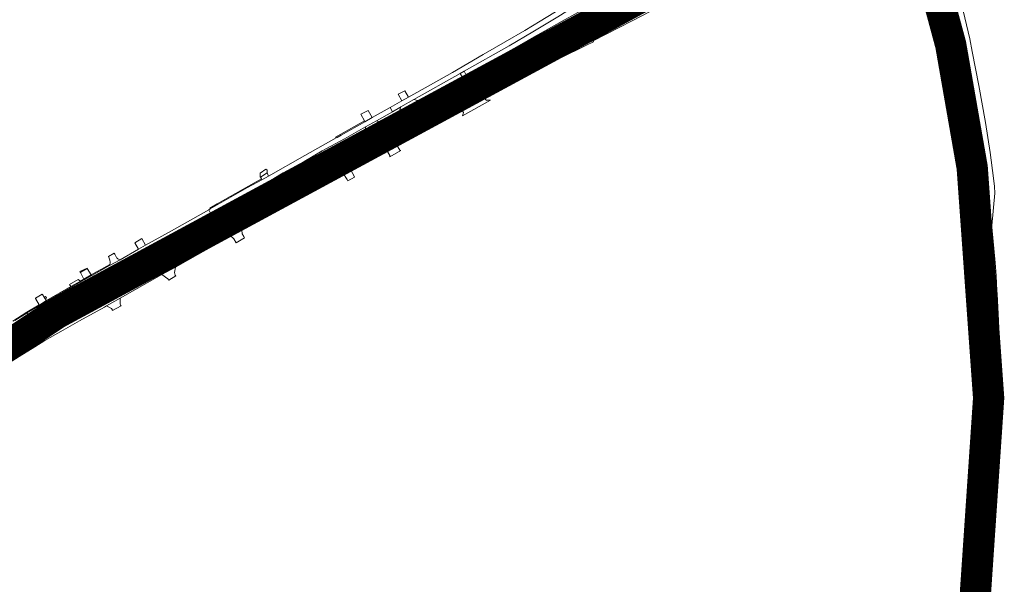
# Model space of a CAD drawing. Header units: metres. Extents: x 166325 to 190320, y 381923 to 404576.
# Tile 690 of 1056: x 173423 to 173895, y 393951 to 394222. Entities that reach past the tile are written whole.
import ezdxf

# ---------------------------------------------------------------- set-up
doc = ezdxf.new("R2010")
doc.units = ezdxf.units.M
for name, color, linetype, lineweight in [('B-WE-VH-VERHARDING_ASFALT-GV', 8, 'Continuous', 18), ('B-WE-VH-VERHARDING_BETON-GV', 8, 'Continuous', 18), ('B-WE-VH-VERHARDING_BETONSTRAATSTEEN-GV', 8, 'Continuous', 18), ('B-WE-VH-VERHARDING_N-WEG', 8, 'Continuous', 18), ('B-WE-VH-VERHARDING_STRAATBAKSTEEN-GV', 8, 'Continuous', 18)]:
    doc.layers.add(name, color=color, linetype=linetype, lineweight=lineweight)

msp = doc.modelspace()

# ---------------------------------------------------------------- linework, layer by layer
at = {"layer": 'B-WE-VH-VERHARDING_ASFALT-GV', "flags": 128}
for points in [[(173714.232, 394232.023), (173714.198, 394232.115), (173711.507, 394237.187), (173710.699, 394236.759), (173707.117, 394234.914), (173697.831, 394229.747), (173690.452, 394225.634), (173683.08, 394221.526), (173671.345, 394214.919), (173671.565, 394214.515), (173673.142, 394211.754), (173673.583, 394210.989), (173673.763, 394210.686), (173677.091, 394212.461), (173685.234, 394216.731), (173689.028, 394218.686), (173692.437, 394220.511), (173692.575, 394220.585), (173714.063, 394231.935)], [(173688.367, 394228.232), (173687.186, 394230.472), (173682.649, 394227.638), (173672.435, 394221.429), (173665.074, 394217.024), (173655.71, 394211.567), (173645.142, 394205.407), (173630.349, 394196.916), (173609.298, 394185.093), (173606.046, 394183.186), (173600.516, 394180.074), (173601.64, 394178.053), (173605.076, 394180.026), (173605.601, 394180.326), (173611.738, 394183.831), (173634.102, 394196.436), (173636.044, 394197.498), (173657.542, 394209.636), (173668.854, 394216.311), (173681.002, 394223.62)], [(173716.018, 394226.531), (173716.928, 394227.018), (173714.283, 394231.889), (173714.232, 394232.023), (173714.063, 394231.935), (173692.575, 394220.585), (173692.437, 394220.511), (173689.028, 394218.686), (173685.234, 394216.731), (173677.091, 394212.461), (173673.763, 394210.686), (173673.93, 394210.363), (173674.352, 394209.645), (173675.913, 394206.906), (173676.07, 394206.63), (173676.506, 394206.847), (173689.218, 394213.059), (173700.026, 394218.301), (173709.084, 394222.893)], [(173863.835, 394227.97), (173862.811, 394227.719), (173859.761, 394226.97), (173859.342, 394226.867), (173858.885, 394226.674), (173859.501, 394225.435), (173859.925, 394224.175), (173860.928, 394220.265), (173863.504, 394208.934), (173863.91, 394209.021), (173866.947, 394209.669), (173867.949, 394209.883), (173867.375, 394212.647)], [(173870.551, 394229.634), (173867.295, 394228.844), (173866.738, 394228.665), (173867.801, 394224.345), (173870.801, 394210.492), (173871.415, 394210.619), (173874.773, 394211.314), (173874.561, 394212.334), (173870.629, 394229.327)], [(173694.491, 394210.528), (173697.062, 394211.738), (173695.847, 394214.055), (173691.777, 394211.983), (173668.352, 394200.522), (173646.305, 394189.244), (173630.335, 394180.982), (173607.166, 394168.117), (173608.457, 394165.796), (173625, 394174.978), (173633.509, 394179.602), (173634.373, 394180.06), (173645.456, 394185.932), (173664.948, 394195.903), (173676.115, 394201.455), (173688.941, 394207.749)], [(173670.579, 394208.996), (173673.763, 394210.686), (173673.583, 394210.989), (173673.142, 394211.754), (173671.565, 394214.515), (173671.345, 394214.919), (173670.705, 394214.559), (173662.32, 394209.837), (173649.268, 394202.452), (173638.776, 394196.512), (173638.958, 394196.156), (173640.426, 394193.361), (173640.602, 394193.026), (173644.309, 394195.043), (173652.673, 394199.524), (173660.341, 394203.626), (173665.264, 394206.218)], [(173676.07, 394206.63), (173675.913, 394206.906), (173674.352, 394209.645), (173673.93, 394210.363), (173673.763, 394210.686), (173670.579, 394208.996), (173665.264, 394206.218), (173660.341, 394203.626), (173652.673, 394199.524), (173644.309, 394195.043), (173640.602, 394193.026), (173640.778, 394192.692), (173642.266, 394189.858), (173642.438, 394189.528), (173646.641, 394191.758), (173657.043, 394197.183), (173675.131, 394206.164)], [(173638.776, 394196.512), (173637.002, 394195.535), (173635.136, 394194.458), (173628.359, 394190.7), (173614.764, 394183.089), (173604.57, 394177.38), (173602.663, 394176.213), (173602.913, 394175.763), (173604.391, 394173.107), (173605.839, 394173.919), (173632.775, 394188.768), (173640.602, 394193.026), (173640.426, 394193.361), (173638.958, 394196.156)], [(173640.602, 394193.026), (173632.775, 394188.768), (173605.839, 394173.919), (173604.391, 394173.107), (173605.98, 394170.249), (173606.185, 394169.881), (173612.05, 394173.233), (173628.305, 394181.998), (173642.438, 394189.528), (173642.266, 394189.858), (173640.778, 394192.692)], [(173588.612, 394170.729), (173593.923, 394173.735), (173601.64, 394178.053), (173600.516, 394180.074), (173591.853, 394175.198), (173588.361, 394173.219), (173576.97, 394166.762), (173574.964, 394165.658), (173574.579, 394165.446), (173559.46, 394156.978), (173542.063, 394147.137), (173538.793, 394145.378), (173531.955, 394141.652), (173514.074, 394131.423), (173513.347, 394131.011), (173514.442, 394129.058), (173524.145, 394134.534), (173538.975, 394142.814), (173544.655, 394146.091), (173549.109, 394148.666), (173559.105, 394154.214), (173567.782, 394159.231), (173578.507, 394165.072)], [(173604.391, 394173.107), (173602.913, 394175.763), (173602.663, 394176.213), (173596.641, 394172.662), (173596.59, 394172.486), (173588.359, 394167.662), (173587.214, 394167.019), (173572.347, 394158.672), (173571.398, 394158.124), (173559.974, 394151.798), (173560.12, 394151.492), (173561.59, 394149.014), (173572.775, 394155.293), (173581.438, 394160.211), (173581.843, 394160.44), (173598.607, 394169.867)], [(173604.629, 394168.992), (173606.185, 394169.881), (173605.98, 394170.249), (173604.391, 394173.107), (173598.607, 394169.867), (173581.843, 394160.44), (173581.438, 394160.211), (173572.775, 394155.293), (173561.59, 394149.014), (173563.066, 394146.482), (173563.321, 394146.05), (173571.89, 394150.833), (173577.209, 394153.764), (173582.779, 394156.833), (173590.655, 394161.159), (173592.737, 394162.322)], [(173577.76, 394148.714), (173581.188, 394150.595), (173591.169, 394156.096), (173598.418, 394160.206), (173603.124, 394162.836), (173608.457, 394165.796), (173607.166, 394168.117), (173603.508, 394166.086), (173595.24, 394161.392), (173588.461, 394157.675), (173582.131, 394154.09), (173578.304, 394152.01), (173574.516, 394149.904), (173571.22, 394147.997), (173549.027, 394135.282), (173548.107, 394134.731), (173529.058, 394124.03), (173521.395, 394119.627), (173520.124, 394118.925), (173520.2, 394118.791), (173521.117, 394117.155), (173521.261, 394116.898), (173523.747, 394118.401), (173529.296, 394121.451), (173536.817, 394125.761), (173558.25, 394137.68)], [(173560.12, 394151.492), (173559.974, 394151.798), (173548.056, 394145.136), (173543.162, 394142.369), (173537.974, 394139.446), (173526.01, 394132.722), (173515.648, 394126.907), (173515.833, 394126.577), (173517.263, 394124.028), (173527.595, 394129.893), (173539.264, 394136.397), (173544.992, 394139.651), (173555.425, 394145.474), (173561.59, 394149.014)], [(173546.846, 394136.882), (173547.678, 394137.355), (173547.804, 394137.425), (173557.486, 394142.827), (173563.321, 394146.05), (173563.066, 394146.482), (173561.59, 394149.014), (173555.425, 394145.474), (173544.992, 394139.651), (173539.264, 394136.397), (173527.595, 394129.893), (173517.263, 394124.028), (173518.679, 394121.505), (173518.893, 394121.123), (173518.898, 394121.125), (173524.125, 394124.031), (173529.648, 394127.119)], [(173472.666, 394105.617), (173479.377, 394109.403), (173485.553, 394112.849), (173492.008, 394116.548), (173507.804, 394125.311), (173514.442, 394129.058), (173513.347, 394131.011), (173495.479, 394120.898), (173483.023, 394113.964), (173479.626, 394112.088), (173470.802, 394107.065), (173465.714, 394104.364), (173453.565, 394097.467), (173435.63, 394087.111), (173432.718, 394085.401), (173432.084, 394085.041), (173431.449, 394084.68), (173426.247, 394081.534), (173427.407, 394079.579), (173441.859, 394088.055), (173457.124, 394096.805), (173466.357, 394102.033)], [(173517.263, 394124.028), (173515.833, 394126.577), (173515.648, 394126.907), (173511.12, 394124.366), (173497.24, 394116.609), (173487.937, 394111.409), (173479.28, 394106.526), (173475.332, 394104.255), (173467.594, 394099.911), (173455.802, 394093.247), (173440.504, 394084.58), (173433.882, 394080.741), (173428.558, 394077.618), (173428.736, 394077.318), (173430.22, 394074.804), (173435.557, 394077.992), (173442.166, 394081.799), (173457.318, 394090.401), (173469.136, 394097.013), (173477.198, 394101.552), (173481.016, 394103.688), (173489.458, 394108.397), (173498.545, 394113.531), (173513.262, 394121.757)], [(173486.591, 394103.001), (173491.501, 394105.719), (173496.773, 394108.712), (173507.115, 394114.589), (173518.893, 394121.123), (173518.679, 394121.505), (173517.263, 394124.028), (173513.262, 394121.757), (173498.545, 394113.531), (173489.458, 394108.397), (173481.016, 394103.688), (173477.198, 394101.552), (173469.136, 394097.013), (173457.318, 394090.401), (173442.166, 394081.799), (173435.557, 394077.992), (173430.22, 394074.804), (173431.693, 394072.307), (173431.868, 394072.011), (173433.681, 394073.129), (173447.999, 394081.339), (173458.378, 394087.221), (173465.198, 394091.009), (173472.275, 394095.004)], [(173490.919, 394099.961), (173497.347, 394103.537), (173508.077, 394109.521), (173521.261, 394116.898), (173521.117, 394117.155), (173520.2, 394118.791), (173520.124, 394118.925), (173510.63, 394113.685), (173496.422, 394105.557), (173489.246, 394101.676), (173471.537, 394091.608), (173461.779, 394086.189), (173453.184, 394081.383), (173442.397, 394075.312), (173434.914, 394071.04), (173433.061, 394069.972), (173433.175, 394069.795), (173434.142, 394068.155), (173434.244, 394067.983), (173434.686, 394068.248), (173443.468, 394073.33), (173451.295, 394077.723), (173463.294, 394084.377), (173464.364, 394085.004), (173470.841, 394088.689)]]:
    msp.add_lwpolyline(points, close=True, dxfattribs=at)
for points in [[(173870.629, 394229.327), (173874.561, 394212.334), (173874.773, 394211.314), (173877.483, 394198.218), (173879.773, 394186.436), (173881.464, 394177.641), (173882.984, 394167.689), (173885.299, 394151.87), (173885.417, 394151.067), (173886.095, 394145.78), (173887.633, 394133.788), (173888.683, 394123.408), (173889.182, 394123.458), (173890.636, 394138.985), (173890.49, 394142.124), (173890.067, 394146.22), (173888.45, 394158.492), (173886.204, 394172.866), (173883.007, 394190.597), (173879.825, 394206.902), (173878.69, 394212.952), (173875.503, 394226.413)], [(173719.393, 394225.999), (173699.063, 394215.675), (173695.847, 394214.055), (173697.062, 394211.738), (173697.82, 394212.095), (173716.614, 394221.601), (173724.894, 394225.908)], [(173416.346, 394072.789), (173426.204, 394078.892), (173427.407, 394079.579), (173426.247, 394081.534), (173420.252, 394077.909)], [(173421.366, 394069.416), (173424.987, 394071.678), (173430.22, 394074.804), (173428.736, 394077.318), (173428.558, 394077.618), (173423.107, 394074.421), (173419.711, 394072.361)], [(173421.959, 394065.887), (173422.846, 394066.455), (173430.026, 394070.875), (173431.868, 394072.011), (173431.693, 394072.307), (173430.22, 394074.804), (173424.987, 394071.678), (173421.366, 394069.416)], [(173415.063, 394055.944), (173423.653, 394061.488), (173428.547, 394064.559), (173434.244, 394067.983), (173434.142, 394068.155), (173433.175, 394069.795), (173433.061, 394069.972), (173430.695, 394068.583), (173423.989, 394064.429), (173423.163, 394063.901), (173422.889, 394063.725), (173417.247, 394060.185)]]:
    msp.add_lwpolyline(points, dxfattribs=at)
at = {"layer": 'B-WE-VH-VERHARDING_BETON-GV', "flags": 128}
for points in [[(173864.942, 394224.279), (173869.153, 394205.255), (173873.888, 394180.313), (173875.503, 394170.767), (173877.231, 394159.746), (173877.776, 394156.028), (173878.457, 394156.065), (173879.1, 394156.196), (173879.603, 394156.25), (173880.274, 394156.375), (173878.136, 394170.816), (173876.697, 394179.15), (173873.516, 394196.457), (173870.695, 394210.436), (173867.707, 394223.578)], [(173885.308, 393947.267), (173886.236, 393953.55), (173888.323, 393969.296), (173889.256, 393977.412), (173889.951, 393983.462), (173890.876, 393993.515), (173891.449, 394001.094), (173891.915, 394008.447), (173892.256, 394014.129), (173892.697, 394024.077), (173893.014, 394034.037), (173893.108, 394040.718), (173892.638, 394040.718), (173889.643, 394040.717), (173888.29, 394040.716), (173887.152, 394040.716), (173886.989, 394027.747), (173886.33, 394008.82), (173885.16, 393991.286), (173883.826, 393976.281), (173882.438, 393962.413), (173880.795, 393948.633)]]:
    msp.add_lwpolyline(points, dxfattribs=at)
for points in [[(173867.949, 394209.883), (173866.947, 394209.669), (173863.91, 394209.021), (173863.504, 394208.934), (173864.192, 394205.614), (173867.437, 394189.23), (173871.665, 394165.105), (173873.778, 394150.211), (173874.244, 394150.277), (173877.239, 394150.702), (173879.867, 394151.075), (173879.084, 394150.985), (173878.748, 394151.008), (173878.403, 394151.381), (173878.27, 394151.651), (173878.201, 394151.949), (173876.184, 394165.505), (173874.142, 394177.934), (173872.235, 394188.185)], [(173874.773, 394211.314), (173871.415, 394210.619), (173870.801, 394210.492), (173873.169, 394199.29), (173874.992, 394189.93), (173877.054, 394178.747), (173878.681, 394169.22), (173881.135, 394152.628), (173881.14, 394152.154), (173881.109, 394151.815), (173881.014, 394151.547), (173880.812, 394151.244), (173879.867, 394151.075), (173881.959, 394151.381), (173885.299, 394151.87), (173882.984, 394167.689), (173881.464, 394177.641), (173879.773, 394186.436), (173877.483, 394198.218)], [(173588.359, 394167.662), (173588.399, 394168.143), (173588.439, 394168.624), (173586.822, 394167.717), (173571.42, 394158.907), (173546.965, 394145.442), (173548.056, 394145.136), (173559.974, 394151.798), (173571.398, 394158.124), (173572.347, 394158.672), (173587.214, 394167.019)], [(173572.895, 394150.478), (173571.89, 394150.833), (173563.321, 394146.05), (173557.486, 394142.827), (173547.804, 394137.425), (173547.678, 394137.355), (173546.846, 394136.882), (173529.648, 394127.119), (173529.451, 394126.087), (173548.201, 394136.73), (173557.874, 394142.128), (173563.709, 394145.351)], [(173879.867, 394151.075), (173877.239, 394150.702), (173874.244, 394150.277), (173873.778, 394150.211), (173874.581, 394144.551), (173874.586, 394144.508), (173877.357, 394120.051), (173878.363, 394109.577), (173879.059, 394101.275), (173880.183, 394084.166), (173880.886, 394067.237), (173881.229, 394050.849), (173881.219, 394040.714), (173881.588, 394040.714), (173884.671, 394040.715), (173886.013, 394040.716), (173887.152, 394040.716), (173887.171, 394043.459), (173887.071, 394059.667), (173886.802, 394070.923), (173886.299, 394082.642), (173884.087, 394113.4), (173880.816, 394142.978), (173880.345, 394147.243), (173879.917, 394150.677)], [(173889.182, 394123.458), (173888.683, 394123.408), (173887.633, 394133.788), (173886.095, 394145.78), (173885.417, 394151.067), (173885.299, 394151.87), (173881.959, 394151.381), (173879.867, 394151.075), (173879.917, 394150.677), (173880.345, 394147.243), (173880.816, 394142.978), (173884.087, 394113.4), (173886.299, 394082.642), (173886.802, 394070.923), (173887.071, 394059.667), (173887.171, 394043.459), (173887.152, 394040.716), (173888.29, 394040.716), (173889.643, 394040.717), (173892.638, 394040.718), (173893.108, 394040.718), (173893.111, 394040.89), (173893.075, 394052.152), (173892.858, 394067.136), (173892.366, 394081.054), (173891.804, 394090.734), (173891.714, 394092.155), (173891.259, 394099.334), (173890.798, 394105.502), (173889.286, 394122.699)], [(173537.974, 394139.446), (173538.301, 394140.548), (173525.618, 394133.42), (173515.256, 394127.605), (173510.729, 394125.064), (173496.85, 394117.307), (173487.149, 394111.885), (173487.937, 394111.409), (173497.24, 394116.609), (173511.12, 394124.366), (173515.648, 394126.907), (173526.01, 394132.722)], [(173519.684, 394120.654), (173518.898, 394121.125), (173518.893, 394121.123), (173507.115, 394114.589), (173496.773, 394108.712), (173496.664, 394107.73), (173507.507, 394113.891)], [(173479.28, 394106.526), (173479.312, 394107.467), (173474.482, 394104.689), (173475.332, 394104.255)], [(173487.457, 394102.569), (173486.591, 394103.001), (173472.275, 394095.004), (173472.048, 394093.961)], [(173459.439, 394086.903), (173458.378, 394087.221), (173447.999, 394081.339), (173433.681, 394073.129), (173431.868, 394072.011), (173430.026, 394070.875), (173422.846, 394066.455), (173423.217, 394065.729), (173430.447, 394070.195), (173432.288, 394071.33), (173434.09, 394072.441), (173448.395, 394080.644)], [(173887.152, 394040.716), (173886.013, 394040.716), (173884.671, 394040.715), (173881.588, 394040.714), (173881.219, 394040.714), (173881.213, 394034.168), (173880.924, 394018.346), (173880.172, 394000.187), (173878.882, 393979.596), (173877.386, 393962.634), (173876.105, 393949.578), (173875.963, 393948.217), (173875.27, 393941.593), (173875.621, 393941.548), (173878.701, 393941.147), (173879.814, 393941.002), (173880.026, 393942.638), (173880.795, 393948.633), (173882.438, 393962.413), (173883.826, 393976.281), (173885.16, 393991.286), (173886.33, 394008.82), (173886.989, 394027.747)]]:
    msp.add_lwpolyline(points, close=True, dxfattribs=at)
at = {"layer": 'B-WE-VH-VERHARDING_BETONSTRAATSTEEN-GV', "flags": 128}
for points in [[(173699.063, 394215.675), (173700.026, 394218.301), (173689.218, 394213.059), (173691.777, 394211.983), (173695.847, 394214.055)], [(173694.758, 394209.901), (173698.121, 394211.487), (173697.82, 394212.095), (173697.062, 394211.738), (173694.491, 394210.528), (173688.941, 394207.749), (173676.115, 394201.455), (173664.948, 394195.903), (173645.456, 394185.932), (173645.788, 394185.362), (173652.78, 394189.125), (173655.422, 394190.456), (173674.303, 394199.971), (173691.216, 394208.23)], [(173636.044, 394197.498), (173634.102, 394196.436), (173635.136, 394194.458), (173637.002, 394195.535)], [(173646.305, 394189.244), (173646.641, 394191.758), (173642.438, 394189.528), (173628.305, 394181.998), (173630.335, 394180.982)], [(173607.437, 394188.131), (173604.313, 394186.395), (173606.046, 394183.186), (173609.298, 394185.093)], [(173648.637, 394183.524), (173646.851, 394183.608), (173646.782, 394183.425), (173646.312, 394183.667), (173645.636, 394184.795), (173645.689, 394185.362), (173645.788, 394185.362), (173645.456, 394185.932), (173634.373, 394180.06), (173633.509, 394179.602), (173634.911, 394178.923), (173635.661, 394177.693), (173635.506, 394177.075), (173635.208, 394176.138)], [(173614.764, 394183.089), (173611.738, 394183.831), (173605.601, 394180.326), (173604.57, 394177.38)], [(173589.817, 394178.676), (173589.531, 394178.528), (173586.347, 394176.852), (173588.064, 394173.631), (173588.361, 394173.219), (173591.853, 394175.198)], [(173588.361, 394173.219), (173588.064, 394173.631), (173574.279, 394165.888), (173574.579, 394165.446), (173574.964, 394165.658), (173576.97, 394166.762)], [(173596.641, 394172.662), (173593.923, 394173.735), (173588.612, 394170.729), (173588.439, 394168.624), (173588.399, 394168.143), (173588.359, 394167.662), (173596.59, 394172.486)], [(173603.508, 394166.086), (173604.629, 394168.992), (173592.737, 394162.322), (173595.24, 394161.392)], [(173605.541, 394159.442), (173605.087, 394159.617), (173603.124, 394162.836), (173598.418, 394160.206), (173600.299, 394157.093), (173600.296, 394156.462)], [(173582.131, 394154.09), (173582.779, 394156.833), (173577.209, 394153.764), (173571.89, 394150.833), (173572.895, 394150.478), (173574.516, 394149.904), (173578.304, 394152.01)], [(173880.274, 394156.375), (173879.603, 394156.25), (173879.1, 394156.196), (173878.457, 394156.065), (173877.776, 394156.028), (173878.395, 394151.807), (173878.636, 394151.42), (173878.825, 394151.268), (173879.086, 394151.126), (173879.441, 394151.183), (173880.221, 394151.287), (173880.533, 394151.442), (173880.774, 394151.662), (173880.88, 394152.008), (173880.914, 394152.445)], [(173541.448, 394148.683), (173541.416, 394150.068), (173540.817, 394150.512), (173538.115, 394148.607), (173537.98, 394146.598), (173538.289, 394146.729)], [(173542.063, 394147.137), (173541.448, 394148.683), (173538.289, 394146.729), (173538.647, 394145.815), (173538.793, 394145.378)], [(173581.188, 394150.595), (173577.76, 394148.714), (173579.747, 394145.52), (173580.183, 394144.819), (173583.391, 394146.717), (173583.161, 394147.123)], [(173538.793, 394145.378), (173538.647, 394145.815), (173517.334, 394133.814), (173513.895, 394131.83), (173514.074, 394131.423), (173531.955, 394141.652)], [(173548.056, 394145.136), (173546.965, 394145.442), (173544.655, 394146.091), (173538.975, 394142.814), (173538.301, 394140.548), (173537.974, 394139.446), (173543.162, 394142.369)], [(173529.058, 394124.03), (173529.451, 394126.087), (173529.648, 394127.119), (173524.125, 394124.031), (173518.898, 394121.125), (173519.684, 394120.654), (173521.395, 394119.627)], [(173530.199, 394118.178), (173529.475, 394119.445), (173529.296, 394121.451), (173523.747, 394118.401), (173524.198, 394118.139), (173524.779, 394117.704), (173525.334, 394117.082), (173526.58, 394115.215), (173530.593, 394117.487)], [(173479.626, 394112.088), (173483.023, 394113.964), (173481.285, 394117.211), (173477.829, 394115.095)], [(173468.008, 394110.149), (173465.274, 394108.605), (173465.611, 394107.883), (173465.935, 394106.858), (173466.023, 394105.85), (173465.989, 394105.363), (173465.912, 394104.84), (173465.714, 394104.364), (173470.802, 394107.065), (173469.676, 394107.525), (173469.362, 394107.746), (173469.227, 394107.852), (173468.227, 394109.735)], [(173487.937, 394111.409), (173487.149, 394111.885), (173485.553, 394112.849), (173479.377, 394109.403), (173479.312, 394107.467), (173479.28, 394106.526)], [(173496.422, 394105.557), (173496.664, 394107.73), (173496.773, 394108.712), (173491.501, 394105.719), (173486.591, 394103.001), (173487.457, 394102.569), (173489.246, 394101.676)], [(173455.063, 394102.835), (173454.935, 394103.089), (173451.538, 394101.422), (173451.785, 394100.958), (173451.945, 394101.073)], [(173497.347, 394103.537), (173490.919, 394099.961), (173493.771, 394097.872), (173494.143, 394097.261), (173497.551, 394099.362), (173497.326, 394099.725), (173496.962, 394100.869)], [(173434.923, 394088.308), (173434.386, 394089.128), (173433.6, 394090.328), (173433.479, 394090.512), (173430.245, 394088.622), (173430.286, 394088.545), (173431.952, 394085.355), (173432.709, 394085.799), (173435.46, 394087.488)], [(173435.029, 394089.504), (173434.386, 394089.128), (173434.923, 394088.308), (173435.512, 394088.651), (173435.479, 394088.71)]]:
    msp.add_lwpolyline(points, close=True, dxfattribs=at)
at = {"layer": 'B-WE-VH-VERHARDING_N-WEG', "const_width": 15, "flags": 128}
for points in [[(173389.07, 394930.621), (173453.797, 394853.998), (173517.172, 394777.088), (173581.074, 394700.081), (173706.533, 394544.426), (173763.414, 394462.379), (173788.497, 394419.139), (173826.266, 394340.393), (173855.183, 394256.466), (173860.051, 394245.191), (173869.51, 394210.184), (173879.831, 394151.235), (173887.721, 394040.716), (173880.94, 393940.855), (173865.184, 393841.961), (173836.76, 393643.993), (173793.349, 393349.217), (173720.998, 392852.412)], [(173839.917, 394297.356), (173440.504, 394081.429), (173382.281, 394042.927)]]:
    msp.add_lwpolyline(points, dxfattribs=at)
at = {"layer": 'B-WE-VH-VERHARDING_STRAATBAKSTEEN-GV', "flags": 128}
for points in [[(173475.332, 394104.255), (173474.482, 394104.689), (173472.666, 394105.617), (173466.357, 394102.033), (173457.124, 394096.805), (173441.859, 394088.055), (173427.407, 394079.579), (173426.204, 394078.892), (173416.346, 394072.789), (173414.505, 394071.642), (173412.877, 394070.613), (173412.772, 394068.899), (173412.708, 394067.895), (173419.711, 394072.361), (173423.107, 394074.421), (173428.558, 394077.618), (173433.882, 394080.741), (173440.504, 394084.58), (173455.802, 394093.247), (173467.594, 394099.911)], [(173455.063, 394102.835), (173451.945, 394101.073), (173451.785, 394100.958), (173453.486, 394097.797), (173456.897, 394099.798)], [(173451.764, 394096.833), (173450.616, 394097.62), (173446.579, 394095.15), (173447.189, 394094.175)], [(173471.537, 394091.608), (173472.048, 394093.961), (173472.275, 394095.004), (173465.198, 394091.009), (173458.378, 394087.221), (173459.439, 394086.903), (173461.779, 394086.189)], [(173470.841, 394088.689), (173464.364, 394085.004), (173466.413, 394083.837), (173466.64, 394083.644), (173467.107, 394082.928), (173467.204, 394082.736), (173471.28, 394084.897), (173471.076, 394085.33), (173470.868, 394085.967)]]:
    msp.add_lwpolyline(points, close=True, dxfattribs=at)
msp.add_lwpolyline([(173420.252, 394077.909), (173426.247, 394081.534), (173431.449, 394084.68), (173432.084, 394085.041), (173432.718, 394085.401), (173435.63, 394087.111), (173453.565, 394097.467), (173465.714, 394104.364), (173465.912, 394104.84), (173456.897, 394099.798), (173453.486, 394097.797), (173451.764, 394096.833), (173447.189, 394094.175), (173435.46, 394087.488), (173432.709, 394085.799), (173431.952, 394085.355), (173426.042, 394081.885), (173419.375, 394077.655)], dxfattribs=at)

doc.saveas('drawing.dxf')
